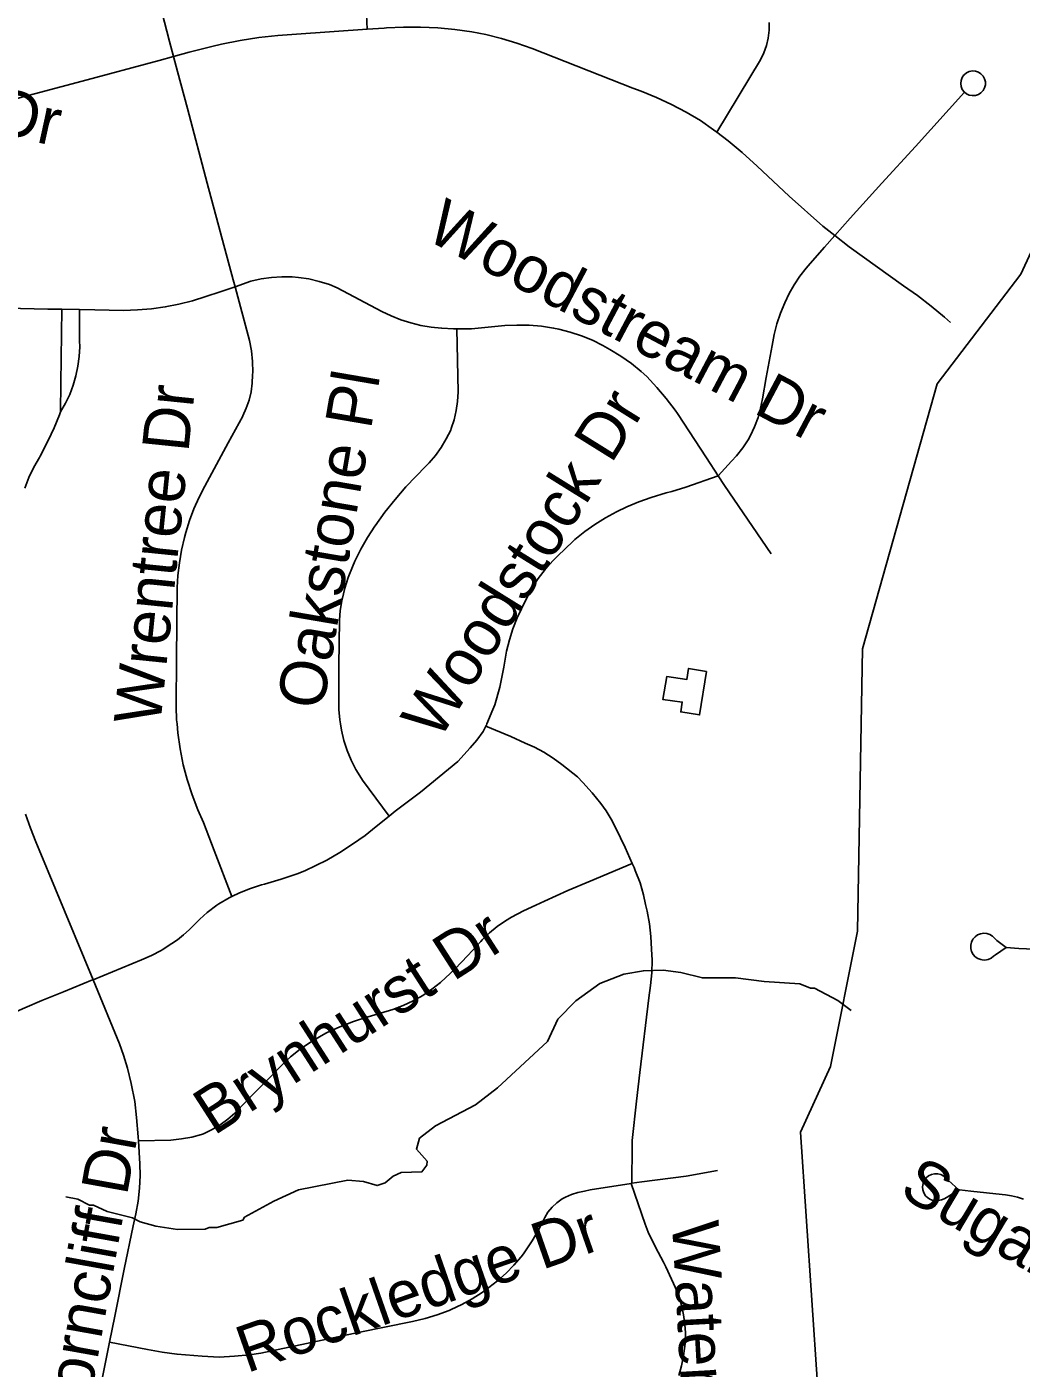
# Model space of a CAD drawing. Extents: x 1383679 to 1536984, y 460658 to 651027.
# Drawn here: x 1440794 to 1442816, y 507756 to 510483 of the extents above; entities that cross this region are included whole.
import ezdxf

# ---------------------------------------------------------------- set-up
doc = ezdxf.new("R2010")
doc.units = 0
for name, color, linetype in [('Exist Hydrographic Creek Single Shore', 7, 'Continuous'), ('Exist Hydrographic Misc Water Feature', 7, 'Continuous'), ('Exist Road Non-System Type 51', 7, 'Continuous'), ('Exist Road Non-System Type 51 Label', 7, 'Continuous')]:
    doc.layers.add(name, color=color, linetype=linetype)

msp = doc.modelspace()

# ---------------------------------------------------------------- linework, layer by layer
at = {"layer": 'Exist Hydrographic Creek Single Shore'}
msp.add_lwpolyline([(1442146.4, 505703.5), (1442258.3, 505927.7), (1442381.3, 506292.9), (1442459.4, 506409.5), (1442595.3, 506557.7), (1442621.4, 506612.9), (1442566.4, 507290.3), (1442413.3, 507552.6), (1442367.4, 508236.3), (1442428.4, 508369.7), (1442483.4, 508644.3), (1442493.4, 509218.5), (1442645.4, 509757), (1442815.3, 509980.1), (1442937.4, 510243.5), (1443073.4, 510414.7), (1443083.4, 510483.5)], dxfattribs=at)
at = {"layer": 'Exist Hydrographic Misc Water Feature'}
for points in [[(1442176.3, 509172.1), (1442161.9, 509084.3), (1442123.9, 509090.1), (1442126.9, 509110.3), (1442087.5, 509115.2), (1442095.2, 509162.2), (1442136.2, 509156.3), (1442139.7, 509178.8), (1442176.3, 509172.1)], [(1442470.4, 508483), (1442443.1, 508503.8), (1442395.5, 508528.8), (1442387.5, 508529), (1442365.7, 508537.4), (1442293.3, 508542), (1442234.9, 508549.8), (1442167.8, 508549.6), (1442123.9, 508560.5), (1442088, 508565.2), (1442047.9, 508564.1), (1442007.8, 508556.9), (1441959.4, 508537.9), (1441910.7, 508502.9), (1441873.9, 508465.7), (1441852.9, 508420.1), (1441750.9, 508326.3), (1441706.2, 508291.2), (1441625.3, 508248.9), (1441592.8, 508223.5), (1441586.4, 508201.7), (1441607.9, 508177.2), (1441607.7, 508169.2), (1441597.4, 508155.5), (1441555.4, 508154.3), (1441539.2, 508146.6), (1441522.9, 508133), (1441506.8, 508127.3), (1441478.9, 508135.9), (1441446.9, 508138.6), (1441346.5, 508118.7), (1441296.3, 508096), (1441236.7, 508063), (1441233.2, 508057), (1441180.8, 508042.1), (1441164.8, 508042.5), (1441156.7, 508038.6), (1441100.7, 508037.8), (1441056.8, 508044.7), (1441024.9, 508053.4), (1441009.1, 508061.7), (1440957.3, 508074.8), (1440929.5, 508087.4), (1440921.5, 508087.5), (1440897.8, 508100), (1440873.8, 508104.5)]]:
    msp.add_lwpolyline(points, dxfattribs=at)
at = {"layer": 'Exist Road Non-System Type 51'}
for p, q in [((1440865.5, 509908.8), (1440901.2, 509908.1)), ((1440928.8, 508545.8), (1440929.2, 508545.9)), ((1442022.6, 508131.8), (1442024.5, 508132.1))]:
    msp.add_line(p, q, dxfattribs=at)
for points in [[(1441092.2, 510422.6), (1441084.2, 510452.8), (1441047.5, 510595.7)], [(1441483.4, 510538.7), (1441486.5, 510477.9)], [(1441486.5, 510477.9), (1441342.5, 510468), (1441304.3, 510465.2), (1441265.9, 510460.9), (1441227.8, 510454.9), (1441190, 510447.4), (1441170.3, 510442.9), (1441124.2, 510431.6), (1441092.2, 510422.6)], [(1442196.9, 510268.7), (1442190.2, 510273.8), (1442163.6, 510292.4), (1442134.5, 510309.6), (1442104.8, 510325.2), (1442074.4, 510339.4), (1442043.4, 510352.1), (1442026.3, 510358.4), (1441821.4, 510438.9), (1441790.6, 510449.8), (1441759.2, 510459.2), (1441727.4, 510467.1), (1441698.7, 510472.7), (1441664.2, 510477.5), (1441629.6, 510480.7), (1441594.9, 510482.3), (1441560.2, 510482.3), (1441525.6, 510480.7), (1441520.7, 510480.3), (1441486.5, 510477.9)], [(1442196.9, 510268.7), (1442285.8, 510415.6), (1442292.6, 510429.8), (1442297.9, 510444.7), (1442301.6, 510460.1), (1442303.5, 510475.9), (1442303.7, 510491.7)], [(1441092.2, 510422.6), (1441063.1, 510414.5), (1440906.9, 510372.7), (1440766.3, 510335.1)], [(1441217.6, 509954.7), (1441213.8, 509968.4), (1441160.7, 510164.9), (1441120.7, 510316.7), (1441100.3, 510392), (1441092.2, 510422.6)], [(1442700.3, 510350.3), (1442704.7, 510346.8), (1442710.4, 510344.1), (1442716.5, 510343), (1442722.8, 510343.4), (1442728.8, 510345.4), (1442734.1, 510348.7), (1442738.4, 510353.3), (1442741.4, 510358.8), (1442743, 510364.9), (1442743, 510371.2), (1442741.4, 510377.3), (1442738.4, 510382.8), (1442734.1, 510387.4), (1442728.8, 510390.8), (1442722.8, 510392.8), (1442716.6, 510393.2), (1442710.4, 510392.1), (1442704.7, 510389.4), (1442699.8, 510385.5), (1442699.5, 510385.1), (1442695.8, 510380), (1442693.6, 510374.1), (1442692.9, 510367.9), (1442693.7, 510361.6), (1442696.1, 510355.8), (1442699.8, 510350.8), (1442700.3, 510350.3)], [(1442436.9, 510058.7), (1442468.5, 510094), (1442532.8, 510164.8), (1442601.2, 510239.6), (1442700.3, 510350.3)], [(1442436.9, 510058.7), (1442412.4, 510078), (1442344, 510138.4), (1442278.8, 510199.6), (1442248.8, 510227.3), (1442220, 510251.2), (1442196.9, 510268.7)], [(1442199.9, 509570.3), (1442226.7, 509599.8), (1442237.3, 509611.1), (1442249.8, 509626.8), (1442261, 509643.5), (1442265.7, 509652), (1442274, 509669.9), (1442280.9, 509688.5), (1442286.2, 509707.7), (1442289.8, 509726.8), (1442297.6, 509770.1), (1442309.4, 509834.8), (1442313.7, 509857.2), (1442319.4, 509879.3), (1442326.7, 509901), (1442335.5, 509922.1), (1442343.9, 509940.5), (1442354.1, 509958.7), (1442365.6, 509976), (1442378.5, 509992.3), (1442386.8, 510001.6), (1442415.9, 510035.3), (1442436.9, 510058.7)], [(1442436.9, 510058.7), (1442465.9, 510035.9), (1442576.4, 509956.7), (1442605.4, 509936.5), (1442633.2, 509915.2), (1442660, 509892.7), (1442672.4, 509881.7)], [(1440901.2, 509908.1), (1440932.4, 509907.6), (1440990.8, 509906.5), (1441019.2, 509907.4), (1441047.5, 509909.8), (1441075.7, 509913.7), (1441103.6, 509919.2), (1441131.1, 509926.1), (1441158.4, 509934.6), (1441160.2, 509935.2), (1441185.2, 509943.6), (1441217.6, 509954.7)], [(1441211.2, 508715), (1441175.1, 508808.4), (1441153.2, 508865.3), (1441142.2, 508890.9), (1441130.5, 508921.6), (1441120.3, 508952.9), (1441112.2, 508982.7), (1441105.9, 509015.2), (1441101.2, 509047.8), (1441099.6, 509066), (1441098.8, 509074.2), (1441098, 509100.6), (1441098.1, 509103.8), (1441098.8, 509197.2), (1441100.1, 509343.2), (1441101.5, 509367.4), (1441104.5, 509393.3), (1441109, 509419), (1441115, 509444.6), (1441117.7, 509454.8), (1441125.2, 509479.3), (1441134.1, 509503.2), (1441144.5, 509526.5), (1441156.3, 509549.4), (1441203.6, 509637.3), (1441233.1, 509691.5), (1441233.3, 509691.9), (1441240.5, 509707.5), (1441246.2, 509724), (1441250.3, 509741), (1441252.7, 509758.3), (1441253.4, 509775.2), (1441253.5, 509781.2), (1441253, 509802.6), (1441250.9, 509824), (1441247.1, 509845.3), (1441217.6, 509954.7)], [(1441217.6, 509954.7), (1441249.6, 509965.6), (1441270.5, 509970.3), (1441291.4, 509973.4), (1441312.6, 509974.8), (1441333.7, 509974.6), (1441346.5, 509973.6), (1441367.9, 509970.3), (1441388.9, 509965.4), (1441409.5, 509958.8), (1441425.2, 509952.6), (1441516.1, 509904.4), (1441535.3, 509895.1), (1441554.8, 509887.3), (1441574.8, 509881), (1441595.3, 509876), (1441616.1, 509872.6), (1441637.2, 509870.6), (1441637.7, 509870.5), (1441661.9, 509868.8), (1441668.8, 509868.8)], [(1440488.1, 509917), (1440524.1, 509916.4), (1440669.5, 509912.9), (1440837.2, 509909.2), (1440865.5, 509908.8)], [(1440862.8, 509700.5), (1440863.6, 509758.6), (1440865.5, 509908.8)], [(1440862.8, 509700.5), (1440872.8, 509717.8), (1440881.4, 509735.8), (1440888.5, 509754.4), (1440894.1, 509773.5), (1440898.2, 509793), (1440900.7, 509812.8), (1440901.7, 509832.7), (1440901.5, 509844.9), (1440901.2, 509908.1)], [(1441530.6, 508878.4), (1441476.9, 508951.2), (1441474.5, 508954.8), (1441463.4, 508972.9), (1441453.7, 508992), (1441445.6, 509011.8), (1441438.9, 509032.1), (1441433.9, 509052.9), (1441431.8, 509066), (1441430.4, 509074.1), (1441428.7, 509094.9), (1441428.8, 509183.9), (1441429.7, 509276.7), (1441431.4, 509296.5), (1441434.7, 509316.4), (1441435.2, 509318.8), (1441440.7, 509341.5), (1441447.7, 509363.7), (1441456.1, 509385.4), (1441461, 509396.5), (1441473.4, 509421), (1441487, 509444.7), (1441502, 509467.8), (1441502.7, 509468.8), (1441522.3, 509496.1), (1441543.1, 509522.4), (1441565, 509547.6), (1441605.8, 509589.8), (1441612.2, 509596.4), (1441625.1, 509611.6), (1441636.8, 509628), (1441647.1, 509645.2), (1441656, 509663.3), (1441657.1, 509666.1), (1441662.9, 509684), (1441667.3, 509702.7), (1441670, 509721.6), (1441671, 509740.6), (1441668.8, 509868.8)], [(1441668.8, 509868.8), (1441685.7, 509868.7), (1441698.1, 509869.2), (1441765.9, 509875.6), (1441790.8, 509876.7), (1441815.8, 509876.2), (1441840.7, 509874.1), (1441865.3, 509870.4), (1441875.8, 509868.3), (1441898.9, 509862.4), (1441921.7, 509854.9), (1441944, 509845.9), (1441965.4, 509835.4), (1441979.9, 509827.3), (1442002, 509813.5), (1442023.4, 509798.4), (1442043.6, 509782), (1442055, 509771.9), (1442075.4, 509750), (1442094.4, 509727.2), (1442112.1, 509703.5), (1442116.9, 509696.6), (1442175.9, 509606.5), (1442199.9, 509570.3)], [(1440789.9, 509544.9), (1440798.4, 509566.6), (1440808.4, 509587.6), (1440819.8, 509607.7), (1440821.2, 509610), (1440837.6, 509642), (1440849.8, 509667.8), (1440860.5, 509694.3), (1440862.8, 509700.5)], [(1441727.3, 509061), (1441728.5, 509063.2), (1441729.6, 509066), (1441741.9, 509095), (1441742, 509094.9), (1441745.8, 509104.8), (1441756.2, 509140.8), (1441764.3, 509181.4), (1441769.6, 509213.7), (1441775.3, 509236.8), (1441782.4, 509259.3), (1441791.1, 509281.4), (1441799.7, 509300), (1441809.8, 509321.1), (1441821.2, 509341.6), (1441834, 509361.2), (1441848.1, 509379.9), (1441863.4, 509397.6), (1441873.7, 509407.4), (1441904.1, 509437), (1441908.5, 509440.7), (1441928.4, 509456.8), (1441949, 509471.4), (1441970.6, 509484.9), (1441993, 509497), (1442014.4, 509507.4), (1442038.7, 509517.5), (1442063.6, 509526.2), (1442093.8, 509535.3), (1442105.7, 509538.4), (1442134, 509546.8), (1442199.9, 509570.3)], [(1442199.9, 509570.3), (1442213, 509550.6), (1442307.3, 509411.6)], [(1441530.6, 508878.4), (1441543, 508888.6), (1441594.6, 508926.8), (1441670.6, 508989.6), (1441695.8, 509017.5), (1441708.9, 509032.8), (1441721.8, 509050.7), (1441727.3, 509061)], [(1442025.2, 508782.3), (1442011, 508814.4), (1441991.7, 508854), (1441982.5, 508872), (1441972.1, 508889), (1441961.4, 508904), (1441943.6, 508925.9), (1441924.6, 508947), (1441913.7, 508958.1), (1441882.3, 508983.2), (1441864.4, 508996.3), (1441845.7, 509008.1), (1441826.3, 509018.5), (1441807.7, 509027), (1441778.6, 509040.1), (1441727.3, 509061)], [(1440928.8, 508545.8), (1440852.8, 508730.2), (1440819.3, 508810.2), (1440812.8, 508826.3), (1440801.4, 508854), (1440791.4, 508882.7)], [(1441211.2, 508715), (1441226.9, 508722.6), (1441249, 508731.3), (1441271.4, 508738.5), (1441277.5, 508740.2), (1441311.1, 508750.1), (1441344.1, 508761.4), (1441359.3, 508767.2), (1441403.9, 508789), (1441430.7, 508804.4), (1441456.7, 508821.2), (1441482, 508839.3), (1441504.8, 508857.4), (1441530.6, 508878.4)], [(1441021.3, 508218.1), (1441087.2, 508219.9), (1441108.4, 508222.1), (1441129.4, 508226), (1441149.7, 508231.4), (1441153.2, 508232.5), (1441170.8, 508241.1), (1441187.3, 508251), (1441202.8, 508262.3), (1441217.1, 508274.7), (1441219, 508276.7), (1441257.9, 508316.3), (1441269.9, 508328.9), (1441319.8, 508379), (1441330.2, 508389.2), (1441349.9, 508404.5), (1441370.8, 508418.8), (1441392.6, 508431.9), (1441403.4, 508437.7), (1441430.7, 508449.9), (1441458.7, 508460.7), (1441487.5, 508470.1), (1441487.9, 508470.2), (1441538.6, 508485.1), (1441559.6, 508493.3), (1441579.8, 508502.9), (1441599.2, 508514), (1441617.8, 508526.6), (1441635.2, 508540.3), (1441635.9, 508540.8), (1441664.1, 508567.3), (1441691.2, 508594.9), (1441717, 508623.5), (1441720.1, 508627.1), (1441734.8, 508641), (1441750.6, 508653.8), (1441767.3, 508665.5), (1441779.8, 508673), (1441804.1, 508686), (1441829.2, 508697.5), (1441846.8, 508705.5), (1441894.1, 508727.2), (1441939.8, 508746.1), (1442025.2, 508782.3)], [(1442024.5, 508132.1), (1442024.8, 508208.3), (1442025.2, 508219), (1442033.8, 508299), (1442040.6, 508357.5), (1442058.6, 508509.3), (1442062.4, 508534.3), (1442064.7, 508560.1), (1442065.3, 508585.9), (1442064.6, 508607.9), (1442063.2, 508633.7), (1442060.1, 508659.8), (1442055.5, 508685.5), (1442052.4, 508699.1), (1442048.2, 508718.7), (1442041, 508742.5), (1442031.4, 508768.2), (1442028.9, 508774), (1442025.2, 508782.3)], [(1440929.2, 508545.9), (1441027.5, 508586.2), (1441047.6, 508595.1), (1441067.2, 508605.5), (1441069.5, 508606.8), (1441089.4, 508619.3), (1441100.6, 508627.2), (1441113, 508636.8), (1441124.5, 508647.6), (1441145.8, 508668.8), (1441160.9, 508682.4), (1441180.5, 508697.4), (1441184.8, 508700.4), (1441205.5, 508712.3), (1441211.2, 508715)], [(1442785.6, 508611.2), (1442763.9, 508596.6), (1442759.7, 508593.8), (1442754.6, 508589.8), (1442748.7, 508587.1), (1442742.3, 508585.9), (1442736.4, 508586.3), (1442733.6, 508586.9), (1442728, 508588.9), (1442722.6, 508592.6), (1442718.3, 508597.4), (1442715.2, 508603.1), (1442713.5, 508609.4), (1442713.4, 508616), (1442714.9, 508622.3), (1442717.8, 508628.1), (1442722, 508633.1), (1442727.2, 508636.9), (1442733.2, 508639.4), (1442739.7, 508640.4), (1442746.1, 508639.8), (1442752.3, 508637.8), (1442757.8, 508634.3), (1442762.3, 508629.6), (1442766.3, 508625.7), (1442785.6, 508611.2)], [(1442785.6, 508611.2), (1442811.1, 508609.5), (1442918.2, 508604.8), (1442926.2, 508604.6), (1442939.5, 508603.6), (1442952.7, 508601.7), (1442965.8, 508599), (1442978.7, 508595.4), (1442991.4, 508591.1), (1443003.5, 508586.1), (1443006.5, 508584.8), (1443019.8, 508578.5), (1443032.7, 508571.4), (1443045.3, 508563.6), (1443057.4, 508555.1), (1443069, 508545.9), (1443080, 508536.1), (1443090.5, 508525.7), (1443100.4, 508514.7), (1443109.9, 508502.9), (1443133.8, 508465.7), (1443140.7, 508455.1)], [(1440616.8, 508400.6), (1440618.3, 508401.6), (1440685.9, 508440.2), (1440720.2, 508457.5), (1440755.2, 508473.4), (1440790.1, 508488.7), (1440824.7, 508503.3), (1440848.6, 508512.9), (1440868.9, 508520.9), (1440927.7, 508545.3), (1440928.8, 508545.8)], [(1441021.3, 508218.1), (1441020.8, 508226.5), (1441017.3, 508265.7), (1441014, 508298.2), (1441006.4, 508335), (1440998.7, 508366.1), (1440990.6, 508392.7), (1440982.4, 508415.2), (1440929.2, 508545.9)], [(1440962.5, 507809.4), (1440972.9, 507861.7), (1440992.2, 507957.4), (1441010.2, 508045.3), (1441016.1, 508070.2), (1441020.6, 508096), (1441023.4, 508122), (1441024.6, 508148.1), (1441024.3, 508171.8), (1441021.3, 508218.1)], [(1442024.5, 508132.1), (1442044.6, 508135.3), (1442134.7, 508146.8), (1442198.3, 508158.2)], [(1442688.8, 508118.6), (1442665.6, 508103.6), (1442659.3, 508100.7), (1442653.6, 508098.6), (1442647.4, 508096.8), (1442641.3, 508096.5), (1442637.2, 508097), (1442631.4, 508098.9), (1442625.8, 508102.2), (1442621.2, 508106.8), (1442617.8, 508112.4), (1442615.8, 508118.6), (1442615.2, 508125.1), (1442616.3, 508131.5), (1442618.8, 508137.5), (1442622.6, 508142.8), (1442627.6, 508147), (1442633.4, 508149.9), (1442639.8, 508151.4), (1442646.3, 508151.3), (1442652.6, 508149.7), (1442658.4, 508146.7), (1442663.3, 508142.4), (1442668, 508137.9), (1442688.8, 508118.6)], [(1440962.5, 507809.4), (1441039.4, 507794.5), (1441069.1, 507788.9), (1441099.3, 507784.8), (1441100.1, 507784.7), (1441151, 507780.7), (1441185.2, 507778.9), (1441216.5, 507780.5), (1441247.2, 507783.6), (1441270.2, 507787), (1441362.7, 507806.2), (1441417.4, 507818), (1441468.1, 507828.6), (1441578.7, 507851.3), (1441603.8, 507857.2), (1441628.8, 507864.7), (1441653.1, 507873.7), (1441657, 507875.3), (1441678.6, 507885.5), (1441699.6, 507897.2), (1441719.7, 507910.2), (1441733.4, 507920.3), (1441751.4, 507933.9), (1441768.6, 507949.1), (1441784.7, 507965.4), (1441799.5, 507982.7), (1441804.3, 507988.9), (1441821.4, 508014.8), (1441835.1, 508038), (1441847.1, 508062.8), (1441853.7, 508073.6), (1441862.4, 508083.5), (1441872.1, 508092.4), (1441882.8, 508100.3), (1441889.1, 508104), (1441901.3, 508109.3), (1441914.2, 508113.3), (1441928.2, 508116.2), (1441939.5, 508118.6), (1442022.6, 508131.8)], [(1442022.6, 508131.8), (1442051.4, 508049), (1442057.7, 508032.9), (1442072.4, 508002.5), (1442088.4, 507971.7), (1442093.1, 507962.1), (1442116.6, 507912), (1442119.7, 507903.2), (1442125.3, 507884), (1442129.5, 507864.5), (1442132.2, 507845), (1442133.5, 507828.2), (1442133.2, 507812), (1442131.4, 507796.4), (1442129.4, 507781.4), (1442125.3, 507761.3), (1442119.6, 507741.6)], [(1442688.8, 508118.6), (1442690.2, 508118.6), (1442713.7, 508116.3), (1442777.5, 508109.4), (1442783.7, 508108.6), (1442796.2, 508106.5), (1442808.6, 508103.5), (1442820.6, 508099.8)], [(1440896.9, 507485.9), (1440923.8, 507617.8), (1440950.3, 507747.9), (1440962.5, 507809.4)]]:
    msp.add_lwpolyline(points, dxfattribs=at)

# ---------------------------------------------------------------- texts
at = {"layer": 'Exist Road Non-System Type 51 Label'}
for s, rotation, p in [('Starbrook Dr', 347.6466, (1440148.8, 510394)), ('Woodstream Dr', 332.0994, (1441601.5, 510052.9)), ('Oakstone Pl', 80.2713, (1441395.9, 509092.1)), ('Wrentree Dr', 84.1224, (1441065.5, 509061.7)), ('Woodstock Dr', 58.1107, (1441631.8, 509029.5)), ('Brynhurst Dr', 32.7824, (1441174.4, 508227.8)), ('Thorncliff Dr', 79.7894, (1440898.8, 507556.4)), ('Sugar Mill Rd', 329.3021, (1442565, 508109.1)), ('Rockledge Dr', 19.2781, (1441241.5, 507745.8)), ('Watercrest Rd', 273.1867, (1442105.7, 508053.6))]:
    msp.add_text(s, height=95, rotation=rotation, dxfattribs=at).set_placement(p)

doc.saveas('drawing.dxf')
